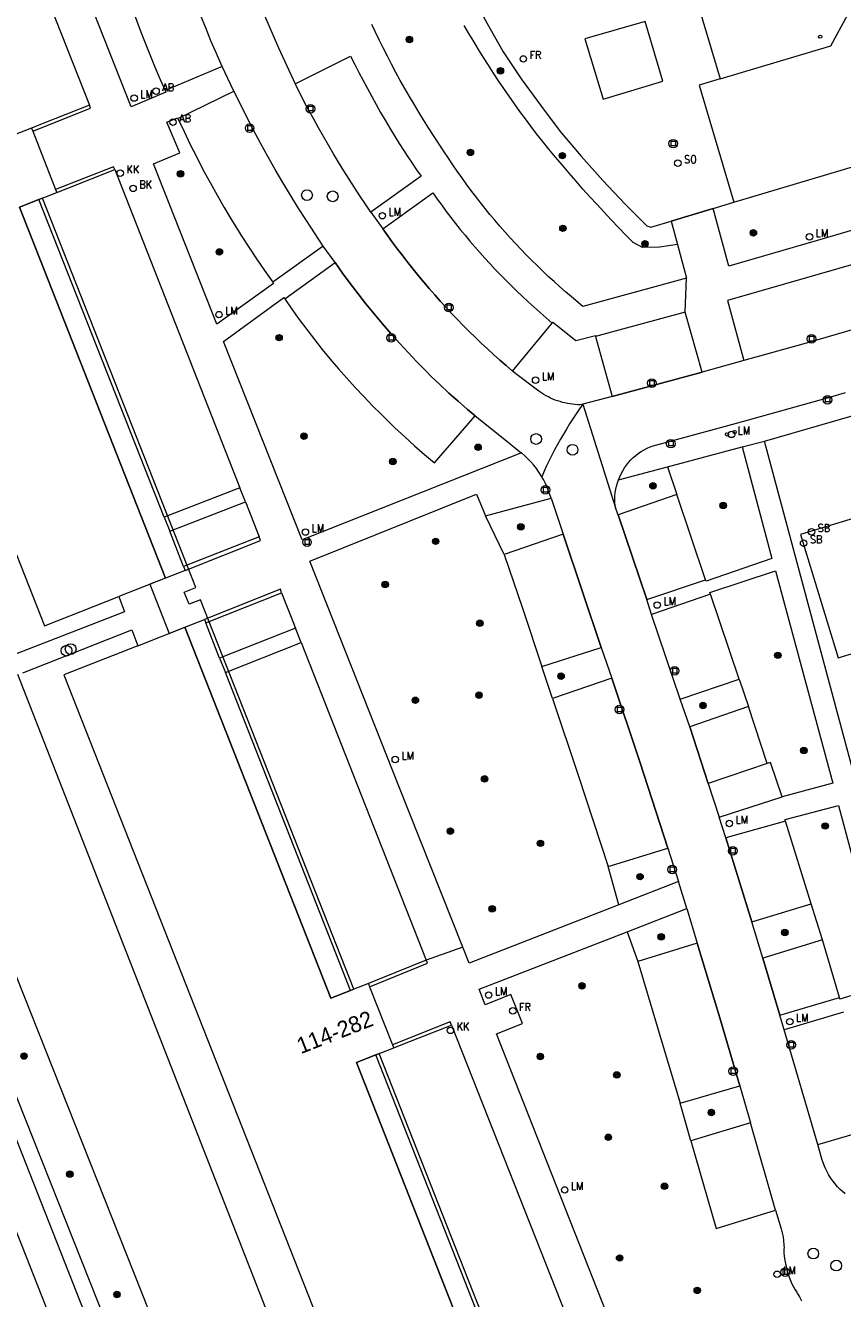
# Model space of a CAD drawing. Header units: metres. Extents: x 138165 to 154469, y 480134 to 494189.
# Tile 569 of 656: x 146293 to 146356, y 487076 to 487174. Entities that reach past the tile are written whole.
import ezdxf

# ---------------------------------------------------------------- set-up
doc = ezdxf.new("R2010")
doc.units = ezdxf.units.M
doc.header["$LTSCALE"] = 0.001
doc.header["$MEASUREMENT"] = 0
for name, color, linetype, lineweight in [('Level 5', 7, 'Continuous', 0), ('TOP-L-terrein schutting raster hek leuning', 7, 'Continuous', 0), ('TOP-L-topo objecten punt', 7, 'Continuous', 0), ('TOP-L-topo objecten vlak', 7, 'Continuous', 0), ('TOP-L-verharding molgoot', 7, 'Continuous', 0), ('TOP-T-topo huisnummering naamgeving', 7, 'Continuous', 0)]:
    doc.layers.add(name, color=color, linetype=linetype, lineweight=lineweight)
doc.styles.add('Style-INTL_ISO', font='INTL_ISO.shx')
doc.styles.add('Style-STANDARD', font='STANDARD.shx')

# ---------------------------------------------------------------- blocks, each defined once
blk = doc.blocks.new('24')
at = {"layer": 'TOP-L-topo objecten punt', "color": 7, "linetype": 'Continuous', "lineweight": 0}
for radius in [0.025, 0.0182, 0.0115, 0.005]:
    blk.add_circle((0, 0), radius, dxfattribs=at)
blk = doc.blocks.new('129')
at = {"layer": 'TOP-L-topo objecten punt', "color": 7, "linetype": 'Continuous', "lineweight": 0}
blk.add_circle((0, 0), 0.025, dxfattribs=at)
at = {"layer": 'TOP-L-topo objecten punt', "color": 7, "linetype": 'Continuous', "lineweight": 0, "style": 'Style-STANDARD'}
blk.add_text('SO', height=0.06, dxfattribs=at).set_placement((0.0483, 0))
blk = doc.blocks.new('306')
at = {"layer": 'TOP-L-topo objecten punt', "color": 7, "linetype": 'Continuous', "lineweight": 0}
blk.add_circle((0, 0), 0.025, dxfattribs=at)
at = {"layer": 'TOP-L-topo objecten punt', "color": 7, "linetype": 'Continuous', "lineweight": 0, "style": 'Style-STANDARD'}
blk.add_text('FR', height=0.06, dxfattribs=at).set_placement((0.0483, 0))
blk = doc.blocks.new('39')
at = {"layer": 'TOP-L-topo objecten punt', "color": 7, "linetype": 'Continuous', "lineweight": 0}
for p, q in [((0.0175, 0.0175), (-0.0175, 0.0175)), ((-0.0175, 0.0175), (-0.0175, -0.0175)), ((0.0175, 0.0175), (0.0175, -0.0175)), ((0.0175, -0.0175), (-0.0175, -0.0175))]:
    blk.add_line(p, q, dxfattribs=at)
blk.add_circle((0, 0), 0.0332, dxfattribs=at)
blk = doc.blocks.new('72')
at = {"layer": 'TOP-L-topo objecten punt', "color": 7, "linetype": 'Continuous', "lineweight": 0}
blk.add_circle((0, 0), 0.025, dxfattribs=at)
at = {"layer": 'TOP-L-topo objecten punt', "color": 7, "linetype": 'Continuous', "lineweight": 0, "style": 'Style-STANDARD'}
blk.add_text('BK', height=0.06, dxfattribs=at).set_placement((0.0483, 0))
blk = doc.blocks.new('*U13')
at = {"layer": 'Level 5', "color": 7, "linetype": 'Continuous', "lineweight": 0}
blk.add_circle((0, 0), 0.0415, dxfattribs=at)
blk = doc.blocks.new('150')
at = {"layer": 'Level 5', "color": 7, "linetype": 'Continuous', "lineweight": 0}
blk.add_blockref('*U13', (0, 0), dxfattribs=at)
blk = doc.blocks.new('16')
at = {"layer": 'TOP-L-topo objecten punt', "color": 7, "linetype": 'Continuous', "lineweight": 0}
blk.add_circle((0, 0), 0.025, dxfattribs=at)
at = {"layer": 'TOP-L-topo objecten punt', "color": 7, "linetype": 'Continuous', "lineweight": 0, "style": 'Style-STANDARD'}
blk.add_text('LM', height=0.06, dxfattribs=at).set_placement((0.0483, 0))
blk = doc.blocks.new('10')
at = {"layer": 'TOP-L-topo objecten punt', "linetype": 'Continuous', "lineweight": 0}
blk.add_circle((0, 0), 0.0125, dxfattribs=at)
blk = doc.blocks.new('119')
at = {"layer": 'TOP-L-topo objecten punt', "color": 7, "linetype": 'Continuous', "lineweight": 0}
blk.add_circle((0, 0), 0.025, dxfattribs=at)
at = {"layer": 'TOP-L-topo objecten punt', "color": 7, "linetype": 'Continuous', "lineweight": 0, "style": 'Style-STANDARD'}
blk.add_text('KK', height=0.06, dxfattribs=at).set_placement((0.0483, 0))
blk = doc.blocks.new('175')
at = {"layer": 'TOP-L-topo objecten punt', "color": 7, "linetype": 'Continuous', "lineweight": 0}
blk.add_circle((0, 0), 0.025, dxfattribs=at)
at = {"layer": 'TOP-L-topo objecten punt', "color": 7, "linetype": 'Continuous', "lineweight": 0, "style": 'Style-STANDARD'}
blk.add_text('SB', height=0.06, dxfattribs=at).set_placement((0.0483, 0))
blk = doc.blocks.new('11')
at = {"layer": 'TOP-L-topo objecten punt', "color": 7, "linetype": 'Continuous', "lineweight": 0}
blk.add_circle((0, 0), 0.025, dxfattribs=at)
at = {"layer": 'TOP-L-topo objecten punt', "color": 7, "linetype": 'Continuous', "lineweight": 0, "style": 'Style-STANDARD'}
blk.add_text('AB', height=0.06, dxfattribs=at).set_placement((0.0483, 0))

msp = doc.modelspace()

# ---------------------------------------------------------------- linework, layer by layer
at = {"layer": 'TOP-L-terrein schutting raster hek leuning', "flags": 128}
msp.add_lwpolyline([(146329.01, 487174.05), (146330.245, 487171.87), (146331.635, 487169.78), (146333.134, 487167.745), (146334.67, 487165.727), (146336.272, 487163.805), (146337.948, 487161.941), (146339.673, 487160.1), (146341.348, 487158.43), (146341.668, 487158.334), (146343.24, 487158.778), (146346.466, 487159.777), (146348.083, 487160.257)], dxfattribs=at)
at = {"layer": 'TOP-L-topo objecten vlak', "flags": 128}
for points in [[(146330.11, 487207.923), (146333.319, 487197.173), (146338.38, 487198.684), (146347.006, 487169.785)], [(146275.912, 487192.023), (146270.309, 487189.817), (146294.835, 487127.521), (146300.559, 487129.775)], [(146288.611, 487192.277), (146298.294, 487167.747)], [(146347.006, 487169.785), (146355.56, 487172.338), (146356.872, 487174.766), (146357.344, 487174.511), (146354.253, 487184.868), (146366.345, 487188.479)], [(146308.543, 487170.749), (146308.107, 487171.736), (146307.687, 487172.729), (146307.281, 487173.729), (146306.965, 487174.536), (146306.616, 487175.456), (146306.282, 487176.381), (146305.964, 487177.311), (146305.66, 487178.247), (146305.372, 487179.187), (146305.099, 487180.132), (146304.841, 487181.081), (146304.599, 487182.035), (146304.373, 487182.992), (146304.182, 487183.857)], [(146304.14, 487168.883), (146304.19, 487168.753), (146301.527, 487167.613), (146295.704, 487182.393), (146299.411, 487183.061), (146299.46, 487182.971)], [(146299.46, 487182.971), (146299.68, 487181.975), (146299.916, 487180.982), (146300.167, 487179.993), (146300.434, 487179.008), (146300.717, 487178.028), (146301.014, 487177.052), (146301.327, 487176.08), (146301.655, 487175.114), (146301.998, 487174.153), (146302.356, 487173.198), (146302.502, 487172.822), (146302.909, 487171.785), (146303.33, 487170.754), (146303.766, 487169.729), (146304.14, 487168.883)], [(146327.813, 487176.305), (146329.01, 487174.05), (146330.245, 487171.87), (146331.635, 487169.78), (146333.134, 487167.745), (146334.67, 487165.727), (146336.272, 487163.805), (146337.948, 487161.941), (146339.673, 487160.1), (146341.348, 487158.43), (146341.668, 487158.334), (146343.24, 487158.778)], [(146311.745, 487174.86), (146312.905, 487172.187), (146314.197, 487169.387)], [(146344.428, 487154.39), (146336.404, 487152.202), (146335.533, 487152.934), (146335.079, 487153.323), (146334.629, 487153.718), (146334.184, 487154.117), (146333.744, 487154.523), (146333.309, 487154.933), (146332.878, 487155.348), (146332.453, 487155.769), (146332.033, 487156.195), (146331.618, 487156.626), (146331.208, 487157.061), (146330.803, 487157.502), (146330.404, 487157.947), (146330.01, 487158.397), (146329.621, 487158.852), (146329.238, 487159.311), (146328.86, 487159.775), (146328.488, 487160.243), (146328.122, 487160.716), (146327.761, 487161.193), (146327.406, 487161.675), (146327.057, 487162.161), (146326.713, 487162.65), (146326.376, 487163.144), (146326.044, 487163.642), (146325.645, 487164.228), (146325.251, 487164.817), (146324.863, 487165.41), (146324.481, 487166.007), (146324.105, 487166.608), (146323.735, 487167.212), (146323.37, 487167.82), (146323.012, 487168.432), (146322.66, 487169.047), (146322.313, 487169.666), (146321.973, 487170.287), (146321.639, 487170.913), (146321.311, 487171.541), (146320.99, 487172.173), (146320.674, 487172.807), (146320.365, 487173.445), (146320.108, 487173.981)], [(146336.575, 487172.868), (146337.967, 487168.219), (146342.597, 487169.615), (146341.217, 487174.223), (146336.575, 487172.868)], [(146343.715, 487156.987), (146342.331, 487156.767), (146341.024, 487156.743), (146340.295, 487157.133), (146339.727, 487157.71), (146339.164, 487158.292), (146338.606, 487158.879), (146338.052, 487159.469), (146337.503, 487160.064), (146336.959, 487160.664), (146336.419, 487161.268), (146335.885, 487161.876), (146335.355, 487162.488), (146334.83, 487163.104), (146334.309, 487163.725), (146333.794, 487164.349), (146333.284, 487164.978), (146332.841, 487165.545), (146332.404, 487166.117), (146331.972, 487166.692), (146331.547, 487167.272), (146331.127, 487167.856), (146330.712, 487168.445), (146330.304, 487169.037), (146329.901, 487169.633), (146329.505, 487170.234), (146329.114, 487170.838), (146328.729, 487171.446), (146328.351, 487172.058), (146327.978, 487172.673), (146327.611, 487173.292), (146327.251, 487173.915)], [(146314.197, 487169.387), (146318.477, 487171.524), (146318.791, 487170.897), (146319.11, 487170.272), (146319.435, 487169.651), (146319.765, 487169.032), (146320.101, 487168.416), (146320.442, 487167.804), (146320.789, 487167.194), (146321.141, 487166.587), (146321.498, 487165.984), (146321.86, 487165.383), (146322.228, 487164.786), (146322.556, 487164.275), (146322.89, 487163.767), (146323.228, 487163.263), (146323.571, 487162.762), (146323.92, 487162.265), (146320.043, 487159.47)], [(146308.543, 487170.749), (146304.14, 487168.883)], [(146309.451, 487168.844), (146308.543, 487170.749)], [(146320.043, 487159.47), (146319.611, 487160.105), (146319.184, 487160.744), (146318.764, 487161.387), (146318.35, 487162.033), (146317.941, 487162.684), (146317.539, 487163.338), (146317.143, 487163.996), (146316.753, 487164.658), (146316.369, 487165.323), (146315.991, 487165.992), (146315.62, 487166.664), (146315.255, 487167.34), (146314.896, 487168.019), (146314.543, 487168.701), (146314.197, 487169.387)], [(146347.006, 487169.785), (146345.383, 487169.3), (146348.083, 487160.257)], [(146305.136, 487166.717), (146309.451, 487168.844)], [(146316.353, 487156.867), (146315.694, 487157.873), (146315.057, 487158.837), (146314.433, 487159.81), (146313.823, 487160.792), (146313.226, 487161.782), (146312.643, 487162.78), (146312.074, 487163.787), (146311.519, 487164.801), (146310.978, 487165.822), (146309.451, 487168.844)], [(146298.294, 487167.747), (146294.66, 487166.304), (146293.823, 487165.974)], [(146293.918, 487165.733), (146298.391, 487167.509), (146298.294, 487167.747)], [(146312.457, 487154.08), (146312.521, 487153.975), (146308.139, 487150.834), (146303.238, 487163.207), (146305.28, 487164.056), (146304.287, 487166.446), (146305.092, 487166.781), (146305.136, 487166.717)], [(146305.136, 487166.717), (146305.605, 487165.712), (146306.088, 487164.714), (146306.585, 487163.723), (146307.097, 487162.739), (146307.623, 487161.762), (146308.163, 487160.794), (146308.716, 487159.833), (146309.284, 487158.88), (146309.865, 487157.936), (146310.022, 487157.686), (146310.61, 487156.772), (146311.212, 487155.866), (146311.827, 487154.97), (146312.457, 487154.08)], [(146293.823, 487165.974), (146292.448, 487165.432)], [(146293.823, 487165.974), (146293.918, 487165.733)], [(146293.918, 487165.733), (146295.689, 487161.236)], [(146348.083, 487160.257), (146358.715, 487163.431)], [(146300.264, 487162.767), (146300.168, 487162.992), (146295.689, 487161.236)], [(146295.783, 487160.996), (146296.62, 487161.325), (146300.264, 487162.767)], [(146300.264, 487162.767), (146309.92, 487138.188)], [(146295.689, 487161.236), (146295.783, 487160.996)], [(146304.465, 487126.933), (146305.674, 487127.409), (146316.957, 487098.751), (146318.466, 487099.345), (146318.725, 487099.447), (146306.882, 487129.529), (146305.998, 487129.181), (146305.626, 487130.126), (146306.51, 487130.474), (146294.666, 487160.556), (146294.405, 487160.453), (146292.898, 487159.86), (146304.181, 487131.201), (146302.972, 487130.725), (146304.465, 487126.933)], [(146304.181, 487131.201), (146292.898, 487159.86), (146294.405, 487160.453)], [(146294.405, 487160.453), (146295.783, 487160.996)], [(146304.078, 487135.913), (146294.405, 487160.453)], [(146320.965, 487158.188), (146324.833, 487160.969), (146325.17, 487160.489), (146325.513, 487160.014), (146325.861, 487159.542), (146326.215, 487159.074), (146326.575, 487158.611), (146326.939, 487158.152), (146327.31, 487157.697), (146327.685, 487157.247), (146328.066, 487156.801), (146328.452, 487156.359), (146328.843, 487155.923), (146329.239, 487155.49), (146329.64, 487155.063), (146330.046, 487154.64), (146330.457, 487154.222), (146330.873, 487153.808), (146331.294, 487153.4), (146331.741, 487152.972), (146332.193, 487152.549), (146332.649, 487152.131), (146333.11, 487151.717), (146333.574, 487151.308), (146334.043, 487150.904)], [(146346.466, 487159.777), (146348.083, 487160.257)], [(146320.043, 487159.47), (146320.965, 487158.188)], [(146346.466, 487159.777), (146343.24, 487158.778)], [(146360.053, 487158.923), (146354.433, 487157.256), (146347.69, 487155.304), (146346.466, 487159.777)], [(146343.24, 487158.778), (146343.715, 487156.987)], [(146320.965, 487158.188), (146321.339, 487157.659), (146321.718, 487157.134), (146322.104, 487156.613), (146322.495, 487156.097), (146322.893, 487155.585), (146323.296, 487155.077), (146323.705, 487154.575), (146324.119, 487154.077), (146324.539, 487153.583), (146324.965, 487153.095), (146325.396, 487152.611), (146325.832, 487152.132), (146326.274, 487151.658), (146326.721, 487151.189), (146327.174, 487150.726), (146327.632, 487150.267), (146328.095, 487149.814), (146328.563, 487149.366), (146329.036, 487148.923), (146329.514, 487148.485), (146329.997, 487148.053), (146330.484, 487147.627), (146330.977, 487147.206)], [(146316.353, 487156.867), (146312.457, 487154.08)], [(146317.283, 487155.58), (146316.353, 487156.867)], [(146343.715, 487156.987), (146344.428, 487154.39)], [(146313.389, 487152.787), (146317.283, 487155.58)], [(146317.283, 487155.58), (146317.857, 487154.777), (146318.445, 487153.973), (146319.046, 487153.179), (146319.66, 487152.395), (146320.286, 487151.621), (146320.924, 487150.857), (146321.575, 487150.103), (146322.238, 487149.36), (146322.912, 487148.627), (146323.599, 487147.905), (146324.297, 487147.195), (146324.673, 487146.821), (146325.361, 487146.159), (146326.061, 487145.508), (146326.771, 487144.869), (146327.491, 487144.242), (146328.094, 487143.734)], [(146358.423, 487155.76), (146347.576, 487152.659), (146348.848, 487148.007)], [(146344.303, 487151.751), (146344.428, 487154.39)], [(146350.44, 487141.79), (146357.037, 487143.687), (146359.951, 487144.539), (146362.863, 487145.399), (146364.318, 487145.832), (146365.773, 487146.267), (146367.227, 487146.704), (146370.133, 487147.583), (146373.037, 487148.47), (146374.488, 487148.916), (146377.388, 487149.815), (146380.286, 487150.721), (146385.368, 487152.304), (146387.87, 487153.086), (146392.796, 487154.633), (146394.635, 487155.224)], [(146331.678, 487140.887), (146314.732, 487134.161), (146308.646, 487149.497), (146313.313, 487152.893), (146313.389, 487152.787)], [(146313.389, 487152.787), (146313.942, 487151.987), (146314.508, 487151.196), (146315.088, 487150.415), (146315.679, 487149.643), (146316.284, 487148.881), (146316.901, 487148.13), (146317.53, 487147.388), (146318.172, 487146.657), (146318.825, 487145.936), (146319.49, 487145.227), (146320.167, 487144.528), (146320.855, 487143.841), (146321.158, 487143.545), (146321.899, 487142.829), (146322.652, 487142.125), (146323.415, 487141.433), (146324.189, 487140.752), (146324.942, 487140.11), (146328.094, 487143.734)], [(146344.303, 487151.751), (146337.398, 487149.88)], [(146345.613, 487147.116), (146344.303, 487151.751)], [(146330.977, 487147.206), (146334.043, 487150.904)], [(146334.043, 487150.904), (146334.104, 487150.978), (146335.869, 487149.557), (146337.376, 487149.964), (146337.398, 487149.88)], [(146359.773, 487151.149), (146353.59, 487149.334), (146348.848, 487148.007)], [(146337.398, 487149.88), (146338.671, 487145.241)], [(146348.848, 487148.007), (146345.613, 487147.116)], [(146336.408, 487144.654), (146336.187, 487144.597), (146335.992, 487144.604), (146335.797, 487144.617), (146335.603, 487144.637), (146335.41, 487144.664), (146335.218, 487144.698), (146335.027, 487144.738), (146334.837, 487144.785), (146334.65, 487144.839), (146334.464, 487144.899), (146334.281, 487144.965), (146334.1, 487145.038), (146333.921, 487145.118), (146333.746, 487145.203), (146333.573, 487145.295), (146333.404, 487145.392), (146333.239, 487145.495), (146333.077, 487145.604), (146332.919, 487145.719), (146331.345, 487146.902), (146330.977, 487147.206)], [(146338.671, 487145.241), (146345.613, 487147.116)], [(146339.17, 487138.791), (146339.262, 487139.034), (146339.369, 487139.272), (146339.491, 487139.502), (146339.626, 487139.724), (146339.775, 487139.938), (146339.936, 487140.142), (146340.11, 487140.336), (146340.295, 487140.518), (146340.492, 487140.689), (146340.698, 487140.848), (146340.914, 487140.994), (146341.138, 487141.126), (146341.37, 487141.244), (146341.609, 487141.347), (146341.841, 487141.432), (146343.366, 487141.834), (146348.28, 487143.167), (146349.678, 487143.553), (146355.475, 487145.196), (146356.7, 487145.554)], [(146336.408, 487144.654), (146336.143, 487144.276), (146335.884, 487143.894), (146335.63, 487143.509), (146335.382, 487143.119), (146335.14, 487142.726), (146334.904, 487142.33), (146334.674, 487141.93), (146334.45, 487141.527), (146334.232, 487141.12), (146334.019, 487140.71), (146333.813, 487140.297), (146333.613, 487139.881), (146333.42, 487139.462), (146333.232, 487139.041)], [(146338.671, 487145.241), (146336.408, 487144.654)], [(146336.408, 487144.654), (146338.93, 487136.628)], [(146328.094, 487143.734), (146330.513, 487141.809), (146331.525, 487140.998), (146331.678, 487140.887)], [(146348.72, 487141.336), (146350.44, 487141.79)], [(146357.446, 487115.704), (146350.44, 487141.79)], [(146333.232, 487139.041), (146333.017, 487139.389), (146332.824, 487139.665), (146332.619, 487139.93), (146332.401, 487140.186), (146332.171, 487140.431), (146331.93, 487140.665), (146331.678, 487140.887)], [(146342.955, 487139.8), (146348.72, 487141.336)], [(146348.72, 487141.336), (146351.001, 487132.708), (146345.926, 487130.959), (146345.891, 487131.063)], [(146339.17, 487138.791), (146342.955, 487139.8)], [(146342.955, 487139.8), (146343.676, 487137.653)], [(146333.954, 487137.373), (146333.619, 487138.278), (146333.513, 487138.513), (146333.361, 487138.813), (146333.232, 487139.041)], [(146338.93, 487136.628), (146338.902, 487136.82), (146338.88, 487137.07), (146338.874, 487137.322), (146338.884, 487137.573), (146338.91, 487137.823), (146338.952, 487138.07), (146339.009, 487138.315), (146339.082, 487138.556), (146339.17, 487138.791)], [(146309.92, 487138.188), (146304.078, 487135.913)], [(146310.344, 487137.108), (146309.92, 487138.188)], [(146327.13, 487102.691), (146322.195, 487115.126), (146315.334, 487132.519), (146328.193, 487137.681), (146328.879, 487136.013)], [(146343.676, 487137.653), (146339.13, 487136.092)], [(146345.891, 487131.063), (146343.676, 487137.653)], [(146304.506, 487134.827), (146310.344, 487137.108)], [(146310.344, 487137.108), (146311.407, 487134.402)], [(146328.879, 487136.013), (146333.954, 487137.373)], [(146333.954, 487137.373), (146334.883, 487134.588)], [(146339.13, 487136.092), (146338.93, 487136.628)], [(146304.078, 487135.913), (146304.506, 487134.827)], [(146330.342, 487133.022), (146328.879, 487136.013)], [(146339.13, 487136.092), (146341.345, 487129.556)], [(146359.666, 487136.539), (146353.227, 487134.584), (146356.123, 487125.043), (146362.564, 487126.999)], [(146305.576, 487132.112), (146304.506, 487134.827)], [(146311.407, 487134.402), (146305.576, 487132.112)], [(146305.699, 487131.803), (146311.522, 487134.112), (146311.407, 487134.402)], [(146334.883, 487134.588), (146330.342, 487133.022)], [(146334.883, 487134.588), (146337.814, 487125.848)], [(146330.342, 487133.022), (146331.739, 487128.887), (146333.25, 487124.372)], [(146305.699, 487131.803), (146304.181, 487131.201)], [(146305.576, 487132.112), (146305.699, 487131.803)], [(146346.263, 487129.973), (146346.224, 487130.089), (146351.282, 487131.779), (146355.705, 487115.362), (146351.797, 487114.313)], [(146304.181, 487131.201), (146300.559, 487129.775)], [(146341.345, 487129.556), (146345.891, 487131.063)], [(146300.559, 487129.775), (146301.006, 487128.586), (146292.585, 487125.325)], [(146313.136, 487130.065), (146313.046, 487130.347), (146307.177, 487128.008)], [(146307.282, 487127.745), (146313.136, 487130.065)], [(146313.136, 487130.065), (146314.207, 487127.341)], [(146346.263, 487129.973), (146341.725, 487128.403)], [(146348.474, 487123.399), (146346.263, 487129.973)], [(146341.725, 487128.403), (146341.345, 487129.556)], [(146305.674, 487127.409), (146307.177, 487128.008)], [(146307.177, 487128.008), (146307.282, 487127.745)], [(146308.358, 487125.014), (146307.282, 487127.745)], [(146343.931, 487121.862), (146341.725, 487128.403)], [(146293.168, 487123.873), (146301.581, 487127.197), (146302.044, 487125.98)], [(146302.044, 487125.98), (146305.674, 487127.409)], [(146318.466, 487099.345), (146316.957, 487098.751), (146305.674, 487127.409)], [(146314.207, 487127.341), (146308.358, 487125.014)], [(146314.643, 487126.234), (146314.207, 487127.341)], [(146302.044, 487125.98), (146296.328, 487123.73), (146320.854, 487061.434), (146326.635, 487063.71)], [(146308.797, 487123.899), (146314.643, 487126.234)], [(146314.643, 487126.234), (146324.297, 487101.688)], [(146333.25, 487124.372), (146337.814, 487125.848)], [(146337.814, 487125.848), (146338.641, 487123.476)], [(146308.358, 487125.014), (146308.797, 487123.899)], [(146318.466, 487099.345), (146308.797, 487123.899)], [(146334.068, 487121.902), (146333.25, 487124.372)], [(146318.071, 487059.019), (146292.774, 487123.745)], [(146338.641, 487123.476), (146334.068, 487121.902)], [(146342.974, 487110.345), (146340.801, 487117.014), (146338.641, 487123.476)], [(146343.931, 487121.862), (146348.474, 487123.399)], [(146348.474, 487123.399), (146349.2, 487121.275)], [(146334.068, 487121.902), (146336.085, 487115.903), (146338.377, 487108.914)], [(146344.673, 487119.705), (146343.931, 487121.862)], [(146349.2, 487121.275), (146344.673, 487119.705)], [(146350.648, 487116.879), (146349.2, 487121.275)], [(146284.681, 487120.465), (146310.215, 487056.06)], [(146308.384, 487055.341), (146307.068, 487054.85), (146281.513, 487119.191), (146283.111, 487119.835)], [(146344.673, 487119.705), (146346.1, 487115.336)], [(146277.806, 487117.765), (146279.395, 487118.401), (146280.778, 487117.982), (146323.663, 487008.938)], [(146326.746, 487000.571), (146324.171, 486999.9), (146305.508, 487048.031), (146281.278, 487109.586), (146278.79, 487115.75), (146277.806, 487117.765)], [(146351.797, 487114.313), (146350.908, 487116.968), (146350.648, 487116.879)], [(146350.648, 487116.879), (146346.1, 487115.336)], [(146346.1, 487115.336), (146346.937, 487112.744)], [(146346.937, 487112.744), (146351.797, 487114.313)], [(146352.073, 487112.426), (146352.042, 487112.564), (146356.163, 487113.639), (146359.856, 487099.771), (146356.268, 487098.668), (146356.225, 487098.794)], [(146347.453, 487111.146), (146346.937, 487112.744)], [(146352.073, 487112.426), (146347.453, 487111.146)], [(146354.05, 487106.036), (146352.073, 487112.426)], [(146347.453, 487111.146), (146349.463, 487104.654)], [(146338.377, 487108.914), (146342.974, 487110.345)], [(146342.974, 487110.345), (146343.801, 487107.75)], [(146339.198, 487105.96), (146338.377, 487108.914)], [(146343.801, 487107.75), (146339.198, 487105.96)], [(146344.445, 487105.676), (146343.801, 487107.75)], [(146339.198, 487105.96), (146327.619, 487101.458), (146327.13, 487102.691)], [(146339.828, 487103.879), (146344.445, 487105.676)], [(146344.445, 487105.676), (146345.241, 487103.004)], [(146349.463, 487104.654), (146354.05, 487106.036)], [(146354.916, 487103.243), (146354.05, 487106.036)], [(146350.318, 487101.829), (146349.463, 487104.654)], [(146353.994, 487073.29), (146340.74, 487068.088), (146329.751, 487095.997), (146331.743, 487096.782), (146330.859, 487099.027), (146328.867, 487098.243), (146328.399, 487099.43), (146339.828, 487103.879)], [(146339.828, 487103.879), (146340.648, 487101.577)], [(146354.916, 487103.243), (146350.318, 487101.829)], [(146356.225, 487098.794), (146354.916, 487103.243)], [(146327.13, 487102.691), (146324.297, 487101.688)], [(146345.241, 487103.004), (146340.648, 487101.577)], [(146348.535, 487091.973), (146346.985, 487097.227), (146345.241, 487103.004)], [(146324.297, 487101.688), (146320.679, 487100.216), (146319.842, 487099.886)], [(146319.942, 487099.633), (146324.405, 487101.449), (146324.297, 487101.688)], [(146340.648, 487101.577), (146342.182, 487096.483), (146343.926, 487090.621)], [(146350.318, 487101.829), (146351.626, 487097.424)], [(146319.842, 487099.886), (146318.466, 487099.345)], [(146319.842, 487099.886), (146319.942, 487099.633)], [(146319.942, 487099.633), (146321.708, 487095.146)], [(146351.626, 487097.424), (146356.225, 487098.794)], [(146351.957, 487096.286), (146351.626, 487097.424)], [(146356.553, 487097.661), (146351.957, 487096.286)], [(146326.261, 487096.668), (146326.167, 487096.906), (146321.708, 487095.146)], [(146321.802, 487094.908), (146322.639, 487095.238), (146326.261, 487096.668)], [(146326.261, 487096.668), (146335.943, 487072.143)], [(146354.548, 487087.445), (146351.957, 487096.286)], [(146342.548, 487006.331), (146343.392, 487004.186), (146354.343, 487008.497), (146354.507, 487008.562), (146332.901, 487063.442), (146332.017, 487063.094), (146331.645, 487064.038), (146332.529, 487064.386), (146320.685, 487094.468), (146320.418, 487094.363), (146318.917, 487093.772), (146330.2, 487065.114), (146328.991, 487064.637), (146330.483, 487060.846), (146331.693, 487061.322), (146346.821, 487022.898), (146348.33, 487023.492), (146348.358, 487023.503), (146348.427, 487023.321), (146350.363, 487018.404), (146348.72, 487017.757), (146351.787, 487009.968), (146342.548, 487006.331)], [(146330.2, 487065.114), (146318.917, 487093.772), (146320.418, 487094.363)], [(146320.418, 487094.363), (146321.802, 487094.908)], [(146330.085, 487069.828), (146320.418, 487094.363)], [(146321.708, 487095.146), (146321.802, 487094.908)], [(146343.926, 487090.621), (146348.535, 487091.973)], [(146348.535, 487091.973), (146349.349, 487089.112)], [(146344.75, 487087.722), (146343.926, 487090.621)], [(146349.349, 487089.112), (146344.75, 487087.722)], [(146351.302, 487082.357), (146349.349, 487089.112)], [(146354.548, 487087.445), (146359.134, 487088.777)], [(146344.75, 487087.722), (146346.715, 487080.955), (146351.302, 487082.357)], [(146356.68, 487083.614), (146356.466, 487083.797), (146356.287, 487083.968), (146356.083, 487084.176), (146355.891, 487084.395), (146355.711, 487084.624), (146355.544, 487084.863), (146355.39, 487085.11), (146355.25, 487085.366), (146355.125, 487085.629), (146355.014, 487085.898), (146354.918, 487086.173), (146354.898, 487086.237), (146354.548, 487087.445)], [(146351.302, 487082.357), (146351.74, 487080.911), (146351.814, 487080.606), (146351.872, 487080.298), (146351.915, 487079.987), (146351.941, 487079.674), (146351.951, 487079.438), (146351.934, 487079.382), (146351.942, 487079.087), (146351.965, 487078.793), (146352.005, 487078.501), (146352.06, 487078.211), (146352.131, 487077.925), (146352.197, 487077.703), (146352.263, 487077.439), (146352.345, 487077.179), (146352.442, 487076.924), (146352.553, 487076.676), (146352.679, 487076.434), (146352.819, 487076.201), (146352.934, 487076.03), (146352.973, 487075.951), (146353.141, 487075.659), (146353.295, 487075.36)]]:
    msp.add_lwpolyline(points, dxfattribs=at)
at = {"layer": 'TOP-L-verharding molgoot', "flags": 128}
for points in [[(146308.543, 487170.749), (146308.107, 487171.736), (146307.687, 487172.729), (146307.281, 487173.729), (146306.965, 487174.536), (146306.616, 487175.456), (146306.282, 487176.381), (146305.964, 487177.311), (146305.66, 487178.247), (146305.372, 487179.187), (146305.099, 487180.132), (146304.841, 487181.081), (146304.599, 487182.035), (146304.373, 487182.992), (146304.182, 487183.857)], [(146320.043, 487159.47), (146319.611, 487160.105), (146319.184, 487160.744), (146318.764, 487161.387), (146318.35, 487162.033), (146317.941, 487162.684), (146317.539, 487163.338), (146317.143, 487163.996), (146316.753, 487164.658), (146316.369, 487165.323), (146315.991, 487165.992), (146315.62, 487166.664), (146315.255, 487167.34), (146314.896, 487168.019), (146314.543, 487168.701), (146314.197, 487169.387)], [(146316.353, 487156.867), (146315.694, 487157.873), (146315.057, 487158.837), (146314.433, 487159.81), (146313.823, 487160.792), (146313.226, 487161.782), (146312.643, 487162.78), (146312.074, 487163.787), (146311.519, 487164.801), (146310.978, 487165.822), (146309.451, 487168.844)], [(146330.977, 487147.206), (146330.484, 487147.627), (146329.997, 487148.053), (146329.514, 487148.485), (146329.036, 487148.923), (146328.563, 487149.366), (146328.095, 487149.814), (146327.632, 487150.267), (146327.174, 487150.726), (146326.721, 487151.189), (146326.274, 487151.658), (146325.832, 487152.132), (146325.396, 487152.611), (146324.965, 487153.095), (146324.539, 487153.583), (146324.119, 487154.077), (146323.705, 487154.575), (146323.296, 487155.077), (146322.893, 487155.585), (146322.495, 487156.097), (146322.104, 487156.613), (146321.718, 487157.134), (146321.339, 487157.659), (146320.965, 487158.188)], [(146328.094, 487143.734), (146327.491, 487144.242), (146326.771, 487144.869), (146326.061, 487145.508), (146325.361, 487146.159), (146324.673, 487146.821), (146324.297, 487147.195), (146323.599, 487147.905), (146322.912, 487148.627), (146322.238, 487149.36), (146321.575, 487150.103), (146320.924, 487150.857), (146320.286, 487151.621), (146319.66, 487152.395), (146319.046, 487153.179), (146318.445, 487153.973), (146317.857, 487154.777), (146317.283, 487155.58)], [(146359.773, 487151.149), (146353.59, 487149.334), (146348.848, 487148.007)], [(146345.613, 487147.116), (146338.671, 487145.241)], [(146341.345, 487129.556), (146339.13, 487136.092)], [(146337.814, 487125.848), (146334.883, 487134.588)], [(146343.931, 487121.862), (146341.725, 487128.403)], [(146338.641, 487123.476), (146340.801, 487117.014), (146342.974, 487110.345)], [(146346.1, 487115.336), (146344.673, 487119.705)], [(146349.463, 487104.654), (146347.453, 487111.146)], [(146345.241, 487103.004), (146346.985, 487097.227), (146348.535, 487091.973)], [(146351.626, 487097.424), (146350.318, 487101.829)], [(146354.548, 487087.445), (146351.957, 487096.286)], [(146351.302, 487082.357), (146349.349, 487089.112)]]:
    msp.add_lwpolyline(points, dxfattribs=at)

# ---------------------------------------------------------------- block references
at = {"layer": 'TOP-L-topo objecten punt', "xscale": 10, "yscale": 10, "zscale": 10}
for name, p in [('24', (146323.014, 487172.827)), ('10', (146354.745, 487173.042)), ('306', (146331.814, 487171.322)), ('24', (146330.044, 487170.406)), ('11', (146303.446, 487168.833)), ('16', (146301.753, 487168.297)), ('39', (146315.379, 487167.476)), ('11', (146304.754, 487166.434)), ('39', (146310.674, 487165.976)), ('39', (146343.381, 487164.777)), ('24', (146327.724, 487164.102)), ('24', (146334.826, 487163.849)), ('129', (146343.75, 487163.268)), ('119', (146300.682, 487162.494)), ('24', (146305.335, 487162.451)), ('72', (146301.672, 487161.32)), ('150', (146315.104, 487160.8)), ('150', (146317.088, 487160.704)), ('16', (146320.924, 487159.207)), ('24', (146334.872, 487158.232)), ('24', (146341.209, 487157.037)), ('24', (146349.58, 487157.883)), ('16', (146353.918, 487157.571)), ('24', (146308.336, 487156.408)), ('39', (146326.068, 487152.119)), ('16', (146308.307, 487151.567)), ('24', (146312.946, 487149.784)), ('39', (146321.603, 487149.767)), ('39', (146354.065, 487149.687)), ('16', (146332.76, 487146.498)), ('39', (146341.739, 487146.263)), ('39', (146355.301, 487144.99)), ('16', (146347.888, 487142.308)), ('10', (146348.133, 487142.487)), ('24', (146314.872, 487142.171)), ('24', (146328.316, 487141.315)), ('150', (146332.8, 487141.952)), ('150', (146335.616, 487141.12)), ('39', (146343.21, 487141.593)), ('10', (146347.541, 487142.306)), ('24', (146321.738, 487140.212)), ('24', (146341.826, 487138.33)), ('39', (146333.518, 487138.03)), ('24', (146347.243, 487136.822)), ('16', (146314.983, 487134.763)), ('24', (146331.617, 487135.161)), ('175', (146354.068, 487134.778)), ('39', (146315.107, 487133.989)), ('24', (146325.041, 487134.045)), ('175', (146353.462, 487133.908)), ('24', (146321.14, 487130.709)), ('16', (146342.157, 487129.123)), ('24', (146328.453, 487127.712)), ('150', (146296.53, 487125.6)), ('150', (146296.849, 487125.722)), ('24', (146351.475, 487125.236)), ('24', (146334.724, 487123.626)), ('39', (146343.5, 487124.042)), ('24', (146323.475, 487121.763)), ('24', (146328.388, 487122.156)), ('39', (146339.238, 487121.043)), ('24', (146345.689, 487121.364)), ('24', (146353.478, 487117.887)), ('16', (146321.921, 487117.185)), ('24', (146328.822, 487115.684)), ('16', (146347.723, 487112.242)), ('24', (146355.122, 487112.05)), ('24', (146326.177, 487111.657)), ('24', (146333.13, 487110.711)), ('39', (146347.994, 487110.129)), ('24', (146340.826, 487108.133)), ('39', (146343.301, 487108.692)), ('24', (146329.407, 487105.654)), ('24', (146342.458, 487103.48)), ('24', (146352.015, 487103.816)), ('16', (146329.136, 487098.986)), ('24', (146336.344, 487099.694)), ('306', (146330.999, 487097.764)), ('16', (146352.392, 487096.931)), ('119', (146326.184, 487096.258)), ('39', (146352.493, 487095.139)), ('24', (146293.247, 487094.275)), ('24', (146333.125, 487094.235)), ('39', (146348.022, 487093.106)), ('24', (146339.036, 487092.81)), ('24', (146346.335, 487089.906)), ('24', (146338.378, 487087.997)), ('24', (146296.792, 487085.147)), ('16', (146335.006, 487083.927)), ('24', (146342.712, 487084.208)), ('24', (146339.251, 487078.669)), ('150', (146354.208, 487079.008)), ('16', (146351.419, 487077.409)), ('39', (146352.028, 487077.572)), ('150', (146355.984, 487078.08)), ('24', (146300.429, 487075.846)), ('24', (146345.248, 487076.167))]:
    msp.add_blockref(name, p, dxfattribs=at)

# ---------------------------------------------------------------- texts
at = {"layer": 'TOP-T-topo huisnummering naamgeving', "style": 'Style-INTL_ISO'}
msp.add_text('114-282', height=1.25, rotation=21.5, dxfattribs=at).set_placement((146314.626, 487094.414))

doc.saveas('drawing.dxf')
